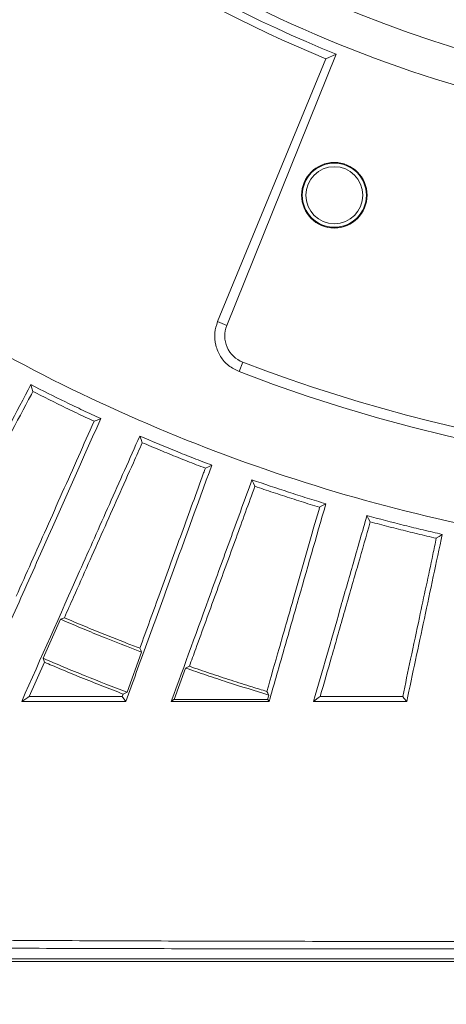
# Model space of a CAD drawing. Header units: millimetres. Extents: x 0 to 1118, y 0 to 864.
# Tile 328 of 512: x 510 to 517, y 383 to 400. Entities that reach past the tile are written whole.
import ezdxf

# ---------------------------------------------------------------- set-up
doc = ezdxf.new("R2010")
doc.units = ezdxf.units.MM
doc.styles.add('SLDTEXTSTYLE0', font='TXT', dxfattribs={"width": 0.605})
doc.dimstyles.new('SLDDIMSTYLE3', dxfattribs={"dimtxt": 3.175, "dimasz": 3.302, "dimexe": 0, "dimexo": 0.0625, "dimgap": 0.79375, "dimtad": 0, "dimtih": 1, "dimtoh": 1, "dimdec": 1, "dimlfac": 4, "dimrnd": 1e-09, "dimzin": 12, "dimdsep": 46, "dimtxsty": 'SLDTEXTSTYLE0', "dimsah": 1, "dimcen": 0.09, "dimadec": 0, "dimazin": 3, "dimtfac": 1, "dimtofl": 0, "dimtmove": 0, "dimatfit": 3, "dimfxl": 1, "dimfrac": 2, "dimtolj": 1, "dimtzin": 12, "dimarcsym": 0})

# ---------------------------------------------------------------- blocks, each defined once
blk = doc.blocks.new('_D_9')
at = {"color": 7, "linetype": 'Continuous', "lineweight": 0}
for p, q in [((522.125, 420.339), (447.138, 420.339)), ((448.738, 420.339), (448.738, 403.935)), ((448.738, 382.658), (448.738, 399.062)), ((465.736, 382.658), (447.138, 382.658))]:
    blk.add_line(p, q, dxfattribs=at)
for points in [[(448.738, 420.339), (448.23, 417.037), (449.246, 417.037)], [(448.738, 382.658), (449.246, 385.96), (448.23, 385.96)]]:
    blk.add_solid(points, dxfattribs=at)
at = {"color": 7, "linetype": 'Continuous', "lineweight": 0, "insert": (443.281, 403.155), "char_height": 3.175, "attachment_point": 1, "style": 'SLDTEXTSTYLE0'}
blk.add_mtext('150.7', dxfattribs=at)

msp = doc.modelspace()

# ---------------------------------------------------------------- linework, layer by layer
at = {"color": 7, "linetype": 'Continuous', "lineweight": 15}
for p, q in [((513.1274, 394.63), (515.0242, 399.2402)), ((515.2094, 399.3185), (513.2888, 394.5648)), ((515.0242, 399.2402), (515.2094, 399.3185)), ((510.067, 388.7262), (510.3718, 389.4115)), ((511.7955, 388.8363), (511.5387, 388.1316)), ((509.8249, 388.0556), (510.0927, 388.6571)), ((512.3658, 388.005), (512.5661, 388.5558)), ((511.4717, 388.0996), (511.4556, 388.0557)), ((511.5179, 387.9708), (511.4556, 388.0557)), ((514.0273, 388.0811), (514.0053, 388.0045))]:
    msp.add_line(p, q, dxfattribs=at)
at = {"color": 9, "linetype": 'Continuous', "lineweight": 0}
for p, q in [((513.1274, 394.63), (513.2888, 394.5648)), ((513.5697, 393.9192), (513.5059, 393.7526))]:
    msp.add_line(p, q, dxfattribs=at)
at = {"color": 7, "linetype": 'Continuous', "lineweight": 15, "flags": 128}
for points in [[(509.8894, 393.4059), (509.8717, 393.4655), (509.8539, 393.5251)], [(510.9619, 392.8828), (511.0163, 392.9041), (511.0778, 392.9282)], [(511.8067, 392.5067), (511.7848, 392.5649), (511.763, 392.6232)], [(512.9131, 392.0597), (512.9658, 392.0847), (513.0255, 392.1131)], [(513.7821, 391.7434), (513.7562, 391.8), (513.7303, 391.8565)], [(514.917, 391.3747), (514.9678, 391.4033), (515.0254, 391.4357)], [(515.8059, 391.1198), (515.7761, 391.1744), (515.7463, 391.229)], [(516.9637, 390.8312), (517.0124, 390.8632), (517.0676, 390.8996)], [(510.3718, 389.4115), (510.4082, 389.4251), (510.4399, 389.437)], [(511.7639, 388.9024), (511.7797, 388.8694), (511.7955, 388.8363)], [(510.067, 388.7262), (510.0798, 388.6916), (510.0927, 388.6571)], [(512.5661, 388.5558), (512.6015, 388.572), (512.6329, 388.5863)], [(509.8249, 388.0556), (509.8014, 388.0407), (509.6916, 387.9708)], [(511.4717, 388.0996), (511.5039, 388.115), (511.5387, 388.1316)], [(512.3658, 388.005), (512.3623, 388.0026), (512.316, 387.9708)], [(513.9909, 388.1454), (514.0091, 388.1132), (514.0273, 388.0811)], [(514.0318, 387.9708), (514.0075, 388.0018), (514.0053, 388.0045)], [(514.9272, 388.0557), (514.8921, 388.0298), (514.812, 387.9708)], [(516.445, 387.9708), (516.3963, 388.0288), (516.3737, 388.0557)]]:
    msp.add_lwpolyline(points, dxfattribs=at)
at = {"color": 7, "linetype": 'Continuous', "lineweight": 15}
for radius in [0.575, 0.5625, 0.5]:
    msp.add_circle((515.1748, 396.8463), radius, dxfattribs=at)
for centre, radius, start, end in [((523.7232, 420.4083), 28.3685, 249.02778, 358.97222), ((523.7253, 420.3386), 21.875, 187.71645, 264), ((523.7253, 420.3386), 22.5, 220.82971, 257.68165), ((523.7232, 420.4083), 28.5469, 249.02778, 328.49452), ((523.7232, 420.4083), 22.7435, 224.98351, 248.01649), ((523.7232, 420.4083), 22.8859, 225.34023, 247.65977), ((513.7463, 394.3799), 0.4935, 158, 249.02778)]:
    msp.add_arc(centre, radius, start, end, dxfattribs=at)
for points, knots in [([(549.3209, 404.7635), (548.8939, 404.0994), (548.0399, 402.7712), (546.5648, 400.9147), (544.8286, 399.0314), (542.7854, 397.1808), (540.4172, 395.4241), (537.8878, 393.9081), (535.2222, 392.6474), (532.4458, 391.6539), (529.5853, 390.9375), (526.6685, 390.5048), (523.7232, 390.3601), (520.778, 390.5048), (517.8611, 390.9375), (515.0007, 391.6539), (512.2243, 392.6474), (509.5586, 393.9081), (507.0293, 395.4241), (504.661, 397.1808), (502.6591, 398.9941), (500.9933, 400.7907), (499.6085, 402.505), (498.7962, 403.7275), (498.39, 404.3388)], [0, 0, 0, 0, 0.03893086, 0.07786173, 0.11679258, 0.16520733, 0.21362207, 0.26203683, 0.31045157, 0.35886632, 0.40728107, 0.45569583, 0.50411058, 0.55252533, 0.60094008, 0.64935482, 0.69776958, 0.74618432, 0.79459907, 0.84301381, 0.89142856, 0.92761906, 0.96380955, 1, 1, 1, 1]), ([(513.5059, 393.7526), (513.4412, 393.7846), (513.312, 393.8487), (513.1699, 394.0156), (513.085, 394.2153), (513.0653, 394.4311), (513.1072, 394.5654), (513.1274, 394.63)], [0, 0, 0, 0, 0.1959728, 0.3917754, 0.592402, 0.8040643, 1, 1, 1, 1]), ([(509.8539, 393.5251), (509.5964, 393.0408), (509.0814, 392.0722), (508.0909, 390.2094), (507.3764, 388.8655), (506.9006, 387.9708)], [0, 0, 0, 0, 0.2504954, 0.500972, 1, 1, 1, 1]), ([(511.0778, 392.9282), (510.9745, 392.9762), (510.7679, 393.0721), (510.3587, 393.2688), (510.0555, 393.4227), (509.8539, 393.5251)], [0, 0, 0, 0, 0.2509352, 0.5018706, 1, 1, 1, 1]), ([(508.3115, 390.4385), (508.3122, 390.4398), (508.5702, 390.9249), (509.0793, 391.8824), (509.6115, 392.8832), (509.8803, 393.3886), (509.8894, 393.4059)], [0, 0, 0, 0, 0.001391, 0.5045011, 0.9831263, 1, 1, 1, 1]), ([(509.8894, 393.4059), (509.9394, 393.3804), (510.0908, 393.3031), (510.3449, 393.1767), (510.6524, 393.0275), (510.8588, 392.931), (510.9619, 392.8828)], [0, 0, 0, 0, 0.1409166, 0.4272777, 0.7136391, 1, 1, 1, 1]), ([(508.8706, 387.9708), (509.0493, 388.372), (509.4065, 389.1745), (510.132, 390.8039), (510.6997, 392.0789), (511.0778, 392.9282)], [0, 0, 0, 0, 0.2503289, 0.5006628, 1, 1, 1, 1]), ([(510.9619, 392.8828), (510.8702, 392.6768), (510.5873, 392.0414), (510.1298, 391.0139), (509.771, 390.2081), (509.595, 389.8129)], [0, 0, 0, 0, 0.1963832, 0.6058461, 1, 1, 1, 1]), ([(511.763, 392.6232), (511.5843, 392.222), (511.2271, 391.4196), (510.5321, 389.8585), (510.0276, 388.7255), (509.6916, 387.9708)], [0, 0, 0, 0, 0.2502964, 0.5005864, 1, 1, 1, 1]), ([(510.4399, 389.437), (510.4937, 389.5577), (510.7183, 390.0621), (511.1189, 390.9618), (511.523, 391.8694), (511.7545, 392.3893), (511.8067, 392.5067)], [0, 0, 0, 0, 0.1207081, 0.5045618, 0.8881894, 1, 1, 1, 1]), ([(513.0255, 392.1131), (512.9191, 392.1537), (512.7063, 392.235), (512.2844, 392.4026), (511.9712, 392.5351), (511.763, 392.6232)], [0, 0, 0, 0, 0.2509353, 0.5018697, 1, 1, 1, 1]), ([(511.8067, 392.5067), (511.8583, 392.4848), (512.0147, 392.4183), (512.2771, 392.3099), (512.5942, 392.1825), (512.8068, 392.1006), (512.9131, 392.0597)], [0, 0, 0, 0, 0.1409172, 0.4272782, 0.7136396, 1, 1, 1, 1]), ([(511.5179, 387.9708), (511.6406, 388.3081), (511.8861, 388.9825), (512.3838, 390.3499), (512.7689, 391.408), (513.0255, 392.1131)], [0, 0, 0, 0, 0.25019646, 0.50039594, 1, 1, 1, 1]), ([(512.9131, 392.0597), (512.9031, 392.0322), (512.7636, 391.6489), (512.4972, 390.9172), (512.1244, 389.8928), (511.8821, 389.2272), (511.7639, 388.9024)], [0, 0, 0, 0, 0.0254632, 0.3554533, 0.6854385, 1, 1, 1, 1]), ([(513.7303, 391.8565), (513.6095, 391.5245), (513.3678, 390.8605), (512.8937, 389.5579), (512.547, 388.6055), (512.316, 387.9708)], [0, 0, 0, 0, 0.2501727, 0.5003422, 1, 1, 1, 1]), ([(515.0254, 391.4357), (514.9164, 391.4689), (514.6984, 391.5351), (514.2659, 391.6729), (513.9442, 391.7832), (513.7303, 391.8565)], [0, 0, 0, 0, 0.2509347, 0.5018691, 1, 1, 1, 1]), ([(512.6329, 388.5863), (512.6699, 388.6879), (512.8229, 389.1082), (513.0945, 389.8543), (513.4401, 390.8039), (513.6715, 391.4396), (513.7821, 391.7434)], [0, 0, 0, 0, 0.0985562, 0.4077231, 0.7168929, 1, 1, 1, 1]), ([(513.7821, 391.7434), (513.8351, 391.7252), (513.9958, 391.6697), (514.2651, 391.5799), (514.5903, 391.475), (514.8081, 391.4081), (514.917, 391.3747)], [0, 0, 0, 0, 0.1409175, 0.4272781, 0.7136389, 1, 1, 1, 1]), ([(514.0318, 387.9708), (514.1132, 388.2545), (514.2759, 388.8219), (514.6048, 389.9691), (514.8572, 390.8492), (515.0254, 391.4357)], [0, 0, 0, 0, 0.2501176, 0.5002367, 1, 1, 1, 1]), ([(514.917, 391.3747), (514.8879, 391.2734), (514.732, 390.7297), (514.4947, 389.902), (514.216, 388.9302), (514.0627, 388.3958), (513.9909, 388.1454)], [0, 0, 0, 0, 0.0922586, 0.4949005, 0.7632817, 1, 1, 1, 1]), ([(515.7463, 391.229), (515.667, 390.9526), (515.5085, 390.3997), (515.1957, 389.3088), (514.9655, 388.5059), (514.812, 387.9708)], [0, 0, 0, 0, 0.2501034, 0.5002077, 1, 1, 1, 1]), ([(514.9272, 388.0557), (514.9934, 388.2864), (515.1362, 388.7845), (515.3581, 389.5584), (515.5846, 390.3483), (515.7349, 390.8722), (515.8059, 391.1198)], [0, 0, 0, 0, 0.2294851, 0.4955168, 0.7615502, 1, 1, 1, 1]), ([(517.0676, 390.8996), (516.9565, 390.925), (516.7345, 390.9759), (516.2934, 391.0832), (515.9648, 391.1708), (515.7463, 391.229)], [0, 0, 0, 0, 0.2509344, 0.5018688, 1, 1, 1, 1]), ([(515.8059, 391.1198), (515.86, 391.1053), (516.0242, 391.0612), (516.2991, 390.9904), (516.6308, 390.9084), (516.8527, 390.8569), (516.9637, 390.8312)], [0, 0, 0, 0, 0.1409176, 0.4272785, 0.7136394, 1, 1, 1, 1]), ([(516.9637, 390.8312), (516.9436, 390.7364), (516.8444, 390.27), (516.6941, 389.5626), (516.5179, 388.7341), (516.4202, 388.2744), (516.3737, 388.0557)], [0, 0, 0, 0, 0.1009797, 0.4967181, 0.760518, 1, 1, 1, 1]), ([(516.445, 387.9708), (516.4963, 388.2117), (516.5987, 388.6936), (516.8052, 389.6652), (516.9626, 390.4059), (517.0676, 390.8996)], [0, 0, 0, 0, 0.2500718, 0.5001449, 1, 1, 1, 1]), ([(510.3718, 389.4115), (510.4897, 389.3612), (510.7255, 389.2606), (511.199, 389.066), (511.5571, 388.9281), (511.7955, 388.8363)], [0, 0, 0, 0, 0.2504629, 0.5009253, 1, 1, 1, 1]), ([(511.7639, 388.9024), (511.6786, 388.935), (511.4735, 389.0133), (511.1502, 389.1414), (510.794, 389.2866), (510.558, 389.3869), (510.4399, 389.437)], [0, 0, 0, 0, 0.1917563, 0.4611706, 0.7305855, 1, 1, 1, 1]), ([(510.067, 388.7262), (510.1891, 388.674), (510.4333, 388.5698), (510.9228, 388.3687), (511.2927, 388.2263), (511.5387, 388.1316)], [0, 0, 0, 0, 0.2509625, 0.5019242, 1, 1, 1, 1]), ([(511.4717, 388.0996), (511.3476, 388.1472), (511.0995, 388.2422), (510.7296, 388.3903), (510.3939, 388.5286), (510.1822, 388.6189), (510.0927, 388.6571)], [0, 0, 0, 0, 0.2678745, 0.5357483, 0.8036225, 1, 1, 1, 1]), ([(512.5661, 388.5558), (512.6875, 388.5138), (512.9303, 388.4297), (513.4165, 388.2685), (513.7833, 388.1559), (514.0273, 388.0811)], [0, 0, 0, 0, 0.2508673, 0.5017344, 1, 1, 1, 1]), ([(513.9909, 388.1454), (513.9044, 388.1717), (513.6949, 388.2354), (513.3637, 388.3405), (512.9974, 388.4607), (512.7544, 388.5444), (512.6329, 388.5863)], [0, 0, 0, 0, 0.19002048, 0.46001338, 0.73000738, 1, 1, 1, 1]), ([(509.8249, 388.0556), (509.9759, 388.0556), (510.278, 388.0556), (510.7346, 388.0556), (511.1273, 388.0556), (511.3683, 388.0557), (511.4556, 388.0557)], [0, 0, 0, 0, 0.28026262, 0.5605247, 0.84078803, 1, 1, 1, 1]), ([(514.0053, 388.0045), (513.7306, 388.0046), (513.1809, 388.0047), (512.6376, 388.0049), (512.3658, 388.005)], [0, 0, 0, 0, 0.4998359, 1, 1, 1, 1]), ([(514.9272, 388.0557), (515.0628, 388.0557), (515.3341, 388.0557), (515.816, 388.0557), (516.1632, 388.0557), (516.3737, 388.0557)], [0, 0, 0, 0, 0.2823954, 0.5647893, 1, 1, 1, 1]), ([(509.6916, 387.9708), (509.8424, 387.9708), (510.144, 387.9708), (510.7511, 387.9708), (511.2112, 387.9708), (511.5179, 387.9708)], [0, 0, 0, 0, 0.2501173, 0.5002366, 1, 1, 1, 1]), ([(512.316, 387.9708), (512.4581, 387.9708), (512.7422, 387.9708), (513.313, 387.9708), (513.7443, 387.9708), (514.0318, 387.9708)], [0, 0, 0, 0, 0.2500857, 0.5001714, 1, 1, 1, 1]), ([(514.812, 387.9708), (514.9475, 387.9708), (515.2186, 387.9708), (515.7622, 387.9708), (516.172, 387.9708), (516.445, 387.9708)], [0, 0, 0, 0, 0.2500858, 0.5001726, 1, 1, 1, 1]), ([(591.3199, 383.4083), (590.28, 383.4083), (588.1991, 383.4083), (585.0889, 383.4083), (581.4514, 383.4083), (577.3036, 383.4083), (572.8382, 383.4083), (568.6971, 383.4083), (564.8686, 383.4083), (559.9509, 383.4083), (553.8744, 383.4083), (548.4422, 383.4083), (544.1887, 383.4083), (541.1313, 383.4083), (537.4129, 383.4083), (533.631, 383.4083), (530.4249, 383.4083), (527.8352, 383.4083), (525.8844, 383.4083), (523.9273, 383.4083), (521.972, 383.4083), (520.0207, 383.4083), (518.0828, 383.4083), (516.1611, 383.4083), (514.2656, 383.4083), (512.3985, 383.4083), (510.568, 383.4083), (508.7746, 383.4083), (507.0189, 383.4083), (504.7241, 383.4083), (501.9297, 383.4083), (498.6393, 383.4083), (495.3421, 383.4083), (492.5321, 383.4083), (490.2163, 383.4083), (488.4377, 383.4083), (486.6169, 383.4083), (484.7393, 383.4083), (482.806, 383.4083), (480.7614, 383.4083), (479.3604, 383.4083), (478.6284, 383.4083)], [0, 0, 0, 0, 0.0261524, 0.0523281, 0.0784924, 0.1184433, 0.1584006, 0.1939935, 0.2267362, 0.2595021, 0.3249911, 0.3904764, 0.4068476, 0.4395939, 0.4723461, 0.5051069, 0.5378774, 0.554254, 0.5706657, 0.5870428, 0.6034629, 0.6198407, 0.6362671, 0.6526445, 0.6690735, 0.6854491, 0.7018724, 0.7182479, 0.7346197, 0.7510167, 0.7837653, 0.8165103, 0.8492547, 0.8820578, 0.8985272, 0.9149943, 0.9314749, 0.9479519, 0.9647761, 0.9815951, 1, 1, 1, 1])]:
    msp.add_open_spline(points, degree=3, knots=knots, dxfattribs=at)
at = {"color": 9, "linetype": 'Continuous', "lineweight": 0}
for points, knots in [([(478.6303, 384.3634), (479.1213, 384.3479), (480.1033, 384.3167), (481.8427, 384.2612), (483.8332, 384.201), (486.0442, 384.1393), (488.1975, 384.0843), (490.4283, 384.0333), (492.7307, 383.9869), (495.5741, 383.9359), (498.8269, 383.8853), (501.9299, 383.8452), (504.4692, 383.8181), (506.4142, 383.8005), (508.4032, 383.7861), (510.4398, 383.7749), (512.5237, 383.767), (514.6512, 383.7623), (516.8151, 383.7601), (519.0061, 383.7602), (521.2137, 383.7621), (523.4302, 383.7656), (525.6481, 383.7709), (527.8609, 383.7781), (530.0623, 383.7873), (532.2461, 383.7987), (534.4206, 383.8125), (536.584, 383.8286), (539.4485, 383.8526), (542.9567, 383.8867), (546.4065, 383.9231), (551.1777, 383.9745), (555.9258, 384.0249), (561.3985, 384.0785), (565.5312, 384.1173), (569.7024, 384.1549), (573.9152, 384.1921), (578.1721, 384.2301), (582.4705, 384.2699), (586.109, 384.3063), (589.0621, 384.338), (590.5663, 384.3558), (591.3185, 384.3647)], [0, 0, 0, 0, 0.0123691, 0.0247397, 0.0441102, 0.0635499, 0.0830312, 0.1024586, 0.1256741, 0.1488951, 0.185639, 0.2225286, 0.2410518, 0.2595733, 0.2781661, 0.2967568, 0.3153532, 0.3339956, 0.3526375, 0.371276, 0.3899149, 0.4085106, 0.4271223, 0.4457349, 0.4643197, 0.4829055, 0.5014499, 0.5202612, 0.5390737, 0.5765121, 0.6134032, 0.6318243, 0.7053862, 0.7421082, 0.7788283, 0.8154997, 0.8521709, 0.8888386, 0.9254831, 0.9621197, 0.9810605, 1, 1, 1, 1]), ([(591.3199, 384.0121), (591.3199, 384.0121), (590.5657, 384.0121), (589.057, 383.9923), (586.096, 383.9759), (582.4482, 383.9507), (578.1401, 383.9259), (573.8743, 383.9014), (569.6539, 383.8778), (565.4763, 383.8539), (561.3384, 383.8293), (555.8617, 383.7954), (551.1118, 383.7636), (546.3421, 383.7312), (542.897, 383.7083), (539.3954, 383.6869), (536.5379, 383.6717), (534.3811, 383.6617), (532.214, 383.653), (530.0383, 383.6458), (527.8456, 383.64), (525.6419, 383.6355), (523.4337, 383.6321), (521.2271, 383.6299), (519.0297, 383.6287), (516.849, 383.6287), (514.6953, 383.63), (512.5779, 383.633), (510.5034, 383.638), (508.4755, 383.645), (506.4938, 383.6541), (504.5553, 383.6651), (502.0216, 383.6822), (498.9218, 383.7075), (495.6679, 383.7394), (492.8193, 383.7717), (490.5078, 383.8012), (488.265, 383.8337), (486.0969, 383.8688), (483.8703, 383.9082), (481.8648, 383.9468), (480.1117, 383.9823), (479.1216, 384.0023), (478.6266, 384.0124)], [0, 0, 0, 0, 0.00000013, 0.01899382, 0.03798889, 0.07470777, 0.11143468, 0.14816457, 0.18489793, 0.22161898, 0.25837477, 0.29513257, 0.36871104, 0.38712365, 0.42397842, 0.46134905, 0.48011146, 0.49887268, 0.51735664, 0.53587316, 0.55438856, 0.57292285, 0.59145621, 0.60996896, 0.62852125, 0.64707304, 0.66562786, 0.68418309, 0.70269733, 0.7212181, 0.73974099, 0.75821647, 0.77669381, 0.81354971, 0.8503204, 0.87360462, 0.89688339, 0.91642697, 0.93602621, 0.95558252, 0.97506742, 0.98753449, 1, 1, 1, 1]), ([(478.6266, 383.5548), (479.3461, 383.5504), (480.7119, 383.5422), (482.7013, 383.5311), (484.601, 383.5213), (486.475, 383.5126), (488.3069, 383.505), (490.0844, 383.4984), (492.3943, 383.4906), (495.205, 383.4826), (498.5087, 383.4746), (501.8082, 383.468), (505.1736, 383.4625), (508.0826, 383.4591), (510.4855, 383.4572), (512.3271, 383.4562), (514.2037, 383.4555), (516.1124, 383.4551), (518.0438, 383.455), (519.9951, 383.4551), (521.9561, 383.4554), (523.9244, 383.4559), (525.8908, 383.4567), (527.8538, 383.4576), (530.4565, 383.4591), (533.6791, 383.4618), (537.4773, 383.466), (541.2092, 383.4711), (544.2759, 383.4758), (548.537, 383.4827), (553.9731, 383.4918), (560.0492, 383.5016), (564.9628, 383.5092), (568.6772, 383.5149), (572.4267, 383.5205), (576.1762, 383.5264), (579.9285, 383.5323), (583.6868, 383.5393), (587.4873, 383.5448), (590.0409, 383.5548), (591.3199, 383.5548), (591.3199, 383.5548)], [0, 0, 0, 0, 0.0180988, 0.0343594, 0.0506246, 0.0672872, 0.0839538, 0.1002765, 0.1166014, 0.1494227, 0.1821863, 0.214951, 0.2478134, 0.2807435, 0.2972178, 0.3137027, 0.3302334, 0.3467229, 0.3632638, 0.3797507, 0.3962871, 0.4127683, 0.4292933, 0.4457668, 0.4622767, 0.4952235, 0.5281338, 0.5610048, 0.5938374, 0.6102403, 0.6757873, 0.7412567, 0.7739608, 0.8066852, 0.8393627, 0.8720793, 0.9038808, 0.9357462, 0.9678092, 0.9999999, 1, 1, 1, 1])]:
    msp.add_open_spline(points, degree=3, knots=knots, dxfattribs=at)

# ---------------------------------------------------------------- dimensions: what is measured, and where the dimension line sits
at = {"color": 7, "linetype": 'Continuous', "lineweight": 0}
dim = msp.add_linear_dim(base=(448.7385, 420.3386), p1=(467.3357, 382.6583), p2=(523.7253, 420.3386), angle=90, dimstyle='SLDDIMSTYLE3', dxfattribs=at)
dim.commit()
dim.dimension.update_dxf_attribs({"geometry": '_D_9', "text_midpoint": (448.7385, 401.4985), "dimtype": 160})

doc.saveas('drawing.dxf')
